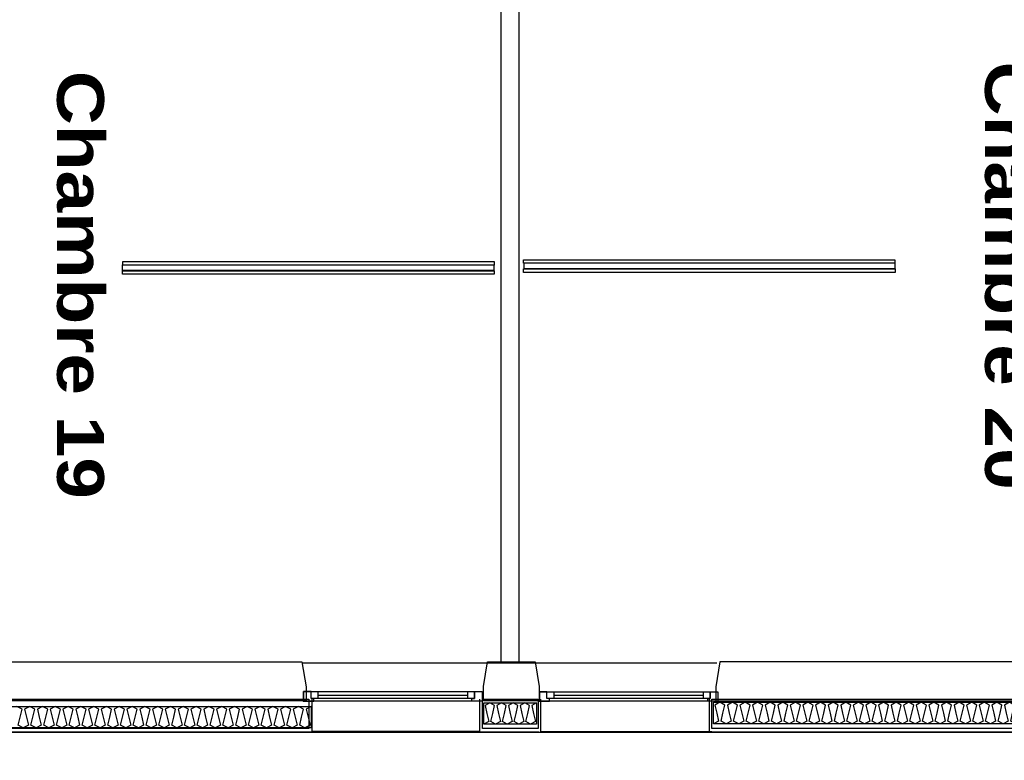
# Model space of a CAD drawing. Header units: millimetres. Extents: x -15 to 127, y -65 to 67.
# Tile 413 of 476: x 113.271 to 113.801, y 29.177 to 29.576. Entities that reach past the tile are written whole.
import ezdxf

# ---------------------------------------------------------------- set-up
doc = ezdxf.new("R2010")
doc.units = ezdxf.units.MM
doc.header["$MEASUREMENT"] = 0
doc.layers.add('Calque 5', color=7, linetype='Continuous')
doc.styles.get("Standard").update_dxf_attribs({"font": 'BKANT.TTF'})

# ---------------------------------------------------------------- blocks, each defined once
blk = doc.blocks.new('PD_30679')
at = {"layer": 'Calque 5', "color": 0}
for p, q in [((45.97995, -37.71683), (45.97995, -37.73433)), ((46.01295, -37.73433), (46.01295, -37.71683)), ((45.97995, -37.73433), (46.01192, -37.73433))]:
    blk.add_line(p, q, dxfattribs=at)
blk = doc.blocks.new('PD_30680')
at = {"layer": 'Calque 5', "color": 0}
for points in [[(46.01057, -37.73019), (45.98233, -37.73019), (45.98233, -37.71868), (46.01057, -37.71868), (46.01057, -37.73019)], [(46.01057, -37.71868), (46.00804, -37.72012), (46.009, -37.72444), (46.00997, -37.72875), (46.00743, -37.73019), (46.0049, -37.72875), (46.00586, -37.72444), (46.00683, -37.72012), (46.00429, -37.71868), (46.00176, -37.72012), (46.00272, -37.72444), (46.00369, -37.72875), (46.00116, -37.73019), (45.99862, -37.72875), (45.99959, -37.72444), (46.00055, -37.72012), (45.99802, -37.71868), (45.99548, -37.72012), (45.99645, -37.72444), (45.99741, -37.72875), (45.99488, -37.73019), (45.99235, -37.72875), (45.99331, -37.72444), (45.99428, -37.72012), (45.99174, -37.71868), (45.98921, -37.72012), (45.99017, -37.72444), (45.99114, -37.72875), (45.9886, -37.73019), (45.98607, -37.72875), (45.98704, -37.72444), (45.988, -37.72012), (45.98547, -37.71868), (45.98293, -37.72012), (45.9839, -37.72444), (45.98486, -37.72875), (45.98233, -37.73019)]]:
    blk.add_lwpolyline(points, dxfattribs=at)
blk = doc.blocks.new('PD_30754')
at = {"layer": 'Calque 5', "color": 0}
for p, q in [((45.60491, -37.71676), (45.60491, -37.73426)), ((45.88991, -37.73426), (45.88991, -37.71676)), ((45.60491, -37.73426), (45.88991, -37.73426))]:
    blk.add_line(p, q, dxfattribs=at)
blk = doc.blocks.new('PD_30765')
at = {"layer": 'Calque 5', "color": 0}
for points in [[(46.387, -37.73001), (46.10583, -37.73001), (46.10583, -37.71846), (46.387, -37.71846), (46.387, -37.73001)], [(46.387, -37.71846), (46.38427, -37.71991), (46.38531, -37.72424), (46.38635, -37.72856), (46.38362, -37.73001), (46.38088, -37.72856), (46.38192, -37.72424), (46.38296, -37.71991), (46.38023, -37.71846), (46.3775, -37.71991), (46.37854, -37.72424), (46.37958, -37.72856), (46.37684, -37.73001), (46.37411, -37.72856), (46.37515, -37.72424), (46.37619, -37.71991), (46.37345, -37.71846), (46.37072, -37.71991), (46.37176, -37.72424), (46.3728, -37.72856), (46.37007, -37.73001), (46.36733, -37.72856), (46.36837, -37.72424), (46.36941, -37.71991), (46.36668, -37.71846), (46.36395, -37.71991), (46.36499, -37.72424), (46.36603, -37.72856), (46.36329, -37.73001), (46.36056, -37.72856), (46.3616, -37.72424), (46.36264, -37.71991), (46.3599, -37.71846), (46.35717, -37.71991), (46.35821, -37.72424), (46.35925, -37.72856), (46.35652, -37.73001), (46.35378, -37.72856), (46.35482, -37.72424), (46.35586, -37.71991), (46.35313, -37.71846), (46.35039, -37.71991), (46.35143, -37.72424), (46.35247, -37.72856), (46.34974, -37.73001), (46.34701, -37.72856), (46.34805, -37.72424), (46.34909, -37.71991), (46.34635, -37.71846), (46.34362, -37.71991), (46.34466, -37.72424), (46.3457, -37.72856), (46.34297, -37.73001), (46.34023, -37.72856), (46.34127, -37.72424), (46.34231, -37.71991), (46.33958, -37.71846), (46.33684, -37.71991), (46.33788, -37.72424), (46.33892, -37.72856), (46.33619, -37.73001), (46.33346, -37.72856), (46.3345, -37.72424), (46.33554, -37.71991), (46.3328, -37.71846), (46.33007, -37.71991), (46.33111, -37.72424), (46.33215, -37.72856), (46.32941, -37.73001), (46.32668, -37.72856), (46.32772, -37.72424), (46.32876, -37.71991), (46.32603, -37.71846), (46.32329, -37.71991), (46.32433, -37.72424), (46.32537, -37.72856), (46.32264, -37.73001), (46.31991, -37.72856), (46.32095, -37.72424), (46.32199, -37.71991), (46.31925, -37.71846), (46.31652, -37.71991), (46.31756, -37.72424), (46.3186, -37.72856), (46.31586, -37.73001), (46.31313, -37.72856), (46.31417, -37.72424), (46.31521, -37.71991), (46.31248, -37.71846), (46.30974, -37.71991), (46.31078, -37.72424), (46.31182, -37.72856), (46.30909, -37.73001), (46.30636, -37.72856), (46.3074, -37.72424), (46.30844, -37.71991), (46.3057, -37.71846), (46.30297, -37.71991), (46.30401, -37.72424), (46.30505, -37.72856), (46.30231, -37.73001), (46.29958, -37.72856), (46.30062, -37.72424), (46.30166, -37.71991), (46.29893, -37.71846), (46.29619, -37.71991), (46.29723, -37.72424), (46.29827, -37.72856), (46.29554, -37.73001), (46.2928, -37.72856), (46.29384, -37.72424), (46.29488, -37.71991), (46.29215, -37.71846), (46.28942, -37.71991), (46.29046, -37.72424), (46.2915, -37.72856), (46.28876, -37.73001), (46.28603, -37.72856), (46.28707, -37.72424), (46.28811, -37.71991), (46.28538, -37.71846), (46.28264, -37.71991), (46.28368, -37.72424), (46.28472, -37.72856), (46.28199, -37.73001), (46.27925, -37.72856), (46.28029, -37.72424), (46.28133, -37.71991), (46.2786, -37.71846), (46.27587, -37.71991), (46.27691, -37.72424), (46.27795, -37.72856), (46.27521, -37.73001), (46.27248, -37.72856), (46.27352, -37.72424), (46.27456, -37.71991), (46.27182, -37.71846), (46.26909, -37.71991), (46.27013, -37.72424), (46.27117, -37.72856), (46.26844, -37.73001), (46.2657, -37.72856), (46.26674, -37.72424), (46.26778, -37.71991), (46.26505, -37.71846), (46.26232, -37.71991), (46.26336, -37.72424), (46.2644, -37.72856), (46.26166, -37.73001), (46.25893, -37.72856), (46.25997, -37.72424), (46.26101, -37.71991), (46.25827, -37.71846), (46.25554, -37.71991), (46.25658, -37.72424), (46.25762, -37.72856), (46.25489, -37.73001), (46.25215, -37.72856), (46.25319, -37.72424), (46.25423, -37.71991), (46.2515, -37.71846), (46.24877, -37.71991), (46.24981, -37.72424), (46.25085, -37.72856), (46.24811, -37.73001), (46.24538, -37.72856), (46.24642, -37.72424), (46.24746, -37.71991), (46.24472, -37.71846), (46.24199, -37.71991), (46.24303, -37.72424), (46.24407, -37.72856), (46.24134, -37.73001), (46.2386, -37.72856), (46.23964, -37.72424), (46.24068, -37.71991), (46.23795, -37.71846), (46.23521, -37.71991), (46.23625, -37.72424), (46.23729, -37.72856), (46.23456, -37.73001), (46.23183, -37.72856), (46.23287, -37.72424), (46.23391, -37.71991), (46.23117, -37.71846), (46.22844, -37.71991), (46.22948, -37.72424), (46.23052, -37.72856), (46.22779, -37.73001), (46.22505, -37.72856), (46.22609, -37.72424), (46.22713, -37.71991), (46.2244, -37.71846), (46.22166, -37.71991), (46.2227, -37.72424), (46.22374, -37.72856), (46.22101, -37.73001), (46.21828, -37.72856), (46.21932, -37.72424), (46.22036, -37.71991), (46.21762, -37.71846), (46.21489, -37.71991), (46.21593, -37.72424), (46.21697, -37.72856), (46.21423, -37.73001), (46.2115, -37.72856), (46.21254, -37.72424), (46.21358, -37.71991), (46.21085, -37.71846), (46.20811, -37.71991), (46.20915, -37.72424), (46.21019, -37.72856), (46.20746, -37.73001), (46.20473, -37.72856), (46.20577, -37.72424), (46.20681, -37.71991), (46.20407, -37.71846), (46.20134, -37.71991), (46.20238, -37.72424), (46.20342, -37.72856), (46.20068, -37.73001), (46.19795, -37.72856), (46.19899, -37.72424), (46.20003, -37.71991), (46.1973, -37.71846), (46.19456, -37.71991), (46.1956, -37.72424), (46.19664, -37.72856), (46.19391, -37.73001), (46.19118, -37.72856), (46.19222, -37.72424), (46.19326, -37.71991), (46.19052, -37.71846), (46.18779, -37.71991), (46.18883, -37.72424), (46.18987, -37.72856), (46.18713, -37.73001), (46.1844, -37.72856), (46.18544, -37.72424), (46.18648, -37.71991), (46.18375, -37.71846), (46.18101, -37.71991), (46.18205, -37.72424), (46.18309, -37.72856), (46.18036, -37.73001), (46.17762, -37.72856), (46.17866, -37.72424), (46.1797, -37.71991), (46.17697, -37.71846), (46.17424, -37.71991), (46.17528, -37.72424), (46.17632, -37.72856), (46.17358, -37.73001), (46.17085, -37.72856), (46.17189, -37.72424), (46.17293, -37.71991), (46.1702, -37.71846), (46.16746, -37.71991), (46.1685, -37.72424), (46.16954, -37.72856), (46.16681, -37.73001), (46.16407, -37.72856), (46.16511, -37.72424), (46.16615, -37.71991), (46.16342, -37.71846), (46.16069, -37.71991), (46.16173, -37.72424), (46.16277, -37.72856), (46.16003, -37.73001), (46.1573, -37.72856), (46.15834, -37.72424), (46.15938, -37.71991), (46.15664, -37.71846), (46.15391, -37.71991), (46.15495, -37.72424), (46.15599, -37.72856), (46.15326, -37.73001), (46.15052, -37.72856), (46.15156, -37.72424), (46.1526, -37.71991), (46.14987, -37.71846), (46.14714, -37.71991), (46.14818, -37.72424), (46.14922, -37.72856), (46.14648, -37.73001), (46.14375, -37.72856), (46.14479, -37.72424), (46.14583, -37.71991), (46.14309, -37.71846), (46.14036, -37.71991), (46.1414, -37.72424), (46.14244, -37.72856), (46.13971, -37.73001), (46.13697, -37.72856), (46.13801, -37.72424), (46.13905, -37.71991), (46.13632, -37.71846), (46.13359, -37.71991), (46.13463, -37.72424), (46.13567, -37.72856), (46.13293, -37.73001), (46.1302, -37.72856), (46.13124, -37.72424), (46.13228, -37.71991), (46.12954, -37.71846), (46.12681, -37.71991), (46.12785, -37.72424), (46.12889, -37.72856), (46.12616, -37.73001), (46.12342, -37.72856), (46.12446, -37.72424), (46.1255, -37.71991), (46.12277, -37.71846), (46.12003, -37.71991), (46.12107, -37.72424), (46.12211, -37.72856), (46.11938, -37.73001), (46.11665, -37.72856), (46.11769, -37.72424), (46.11873, -37.71991), (46.11599, -37.71846), (46.11326, -37.71991), (46.1143, -37.72424), (46.11534, -37.72856), (46.11261, -37.73001), (46.10987, -37.72856), (46.11091, -37.72424), (46.11195, -37.71991), (46.10922, -37.71846), (46.10648, -37.71991), (46.10752, -37.72424), (46.10856, -37.72856), (46.10583, -37.73001)]]:
    blk.add_lwpolyline(points, dxfattribs=at)
blk = doc.blocks.new('PD_30766')
at = {"layer": 'Calque 5', "color": 0}
for p, q in [((46.10342, -37.71676), (46.10342, -37.73426)), ((46.38942, -37.73426), (46.38942, -37.71676)), ((46.10342, -37.73426), (46.38942, -37.73426))]:
    blk.add_line(p, q, dxfattribs=at)
blk = doc.blocks.new('PD_32025')
at = {"layer": 'Calque 5', "color": 0}
for p, q in [((45.97995, -37.71683), (45.97995, -37.73433)), ((46.01295, -37.73433), (46.01295, -37.71683)), ((45.97995, -37.73433), (46.01192, -37.73433))]:
    blk.add_line(p, q, dxfattribs=at)
blk = doc.blocks.new('PD_32026')
at = {"layer": 'Calque 5', "color": 0}
for points in [[(46.01057, -37.73019), (45.98233, -37.73019), (45.98233, -37.71868), (46.01057, -37.71868), (46.01057, -37.73019)], [(46.01057, -37.71868), (46.00804, -37.72012), (46.009, -37.72444), (46.00997, -37.72875), (46.00743, -37.73019), (46.0049, -37.72875), (46.00586, -37.72444), (46.00683, -37.72012), (46.00429, -37.71868), (46.00176, -37.72012), (46.00272, -37.72444), (46.00369, -37.72875), (46.00116, -37.73019), (45.99862, -37.72875), (45.99959, -37.72444), (46.00055, -37.72012), (45.99802, -37.71868), (45.99548, -37.72012), (45.99645, -37.72444), (45.99741, -37.72875), (45.99488, -37.73019), (45.99235, -37.72875), (45.99331, -37.72444), (45.99428, -37.72012), (45.99174, -37.71868), (45.98921, -37.72012), (45.99017, -37.72444), (45.99114, -37.72875), (45.9886, -37.73019), (45.98607, -37.72875), (45.98704, -37.72444), (45.988, -37.72012), (45.98547, -37.71868), (45.98293, -37.72012), (45.9839, -37.72444), (45.98486, -37.72875), (45.98233, -37.73019)]]:
    blk.add_lwpolyline(points, dxfattribs=at)
blk = doc.blocks.new('PD_32100')
at = {"layer": 'Calque 5', "color": 0}
for p, q in [((45.60491, -37.71676), (45.60491, -37.73426)), ((45.88991, -37.73426), (45.88991, -37.71676)), ((45.60491, -37.73426), (45.88991, -37.73426))]:
    blk.add_line(p, q, dxfattribs=at)
blk = doc.blocks.new('PD_32111')
at = {"layer": 'Calque 5', "color": 0}
for points in [[(46.387, -37.73001), (46.10583, -37.73001), (46.10583, -37.71846), (46.387, -37.71846), (46.387, -37.73001)], [(46.387, -37.71846), (46.38427, -37.71991), (46.38531, -37.72424), (46.38635, -37.72856), (46.38362, -37.73001), (46.38088, -37.72856), (46.38192, -37.72424), (46.38296, -37.71991), (46.38023, -37.71846), (46.3775, -37.71991), (46.37854, -37.72424), (46.37958, -37.72856), (46.37684, -37.73001), (46.37411, -37.72856), (46.37515, -37.72424), (46.37619, -37.71991), (46.37345, -37.71846), (46.37072, -37.71991), (46.37176, -37.72424), (46.3728, -37.72856), (46.37007, -37.73001), (46.36733, -37.72856), (46.36837, -37.72424), (46.36941, -37.71991), (46.36668, -37.71846), (46.36395, -37.71991), (46.36499, -37.72424), (46.36603, -37.72856), (46.36329, -37.73001), (46.36056, -37.72856), (46.3616, -37.72424), (46.36264, -37.71991), (46.3599, -37.71846), (46.35717, -37.71991), (46.35821, -37.72424), (46.35925, -37.72856), (46.35652, -37.73001), (46.35378, -37.72856), (46.35482, -37.72424), (46.35586, -37.71991), (46.35313, -37.71846), (46.35039, -37.71991), (46.35143, -37.72424), (46.35247, -37.72856), (46.34974, -37.73001), (46.34701, -37.72856), (46.34805, -37.72424), (46.34909, -37.71991), (46.34635, -37.71846), (46.34362, -37.71991), (46.34466, -37.72424), (46.3457, -37.72856), (46.34297, -37.73001), (46.34023, -37.72856), (46.34127, -37.72424), (46.34231, -37.71991), (46.33958, -37.71846), (46.33684, -37.71991), (46.33788, -37.72424), (46.33892, -37.72856), (46.33619, -37.73001), (46.33346, -37.72856), (46.3345, -37.72424), (46.33554, -37.71991), (46.3328, -37.71846), (46.33007, -37.71991), (46.33111, -37.72424), (46.33215, -37.72856), (46.32941, -37.73001), (46.32668, -37.72856), (46.32772, -37.72424), (46.32876, -37.71991), (46.32603, -37.71846), (46.32329, -37.71991), (46.32433, -37.72424), (46.32537, -37.72856), (46.32264, -37.73001), (46.31991, -37.72856), (46.32095, -37.72424), (46.32199, -37.71991), (46.31925, -37.71846), (46.31652, -37.71991), (46.31756, -37.72424), (46.3186, -37.72856), (46.31586, -37.73001), (46.31313, -37.72856), (46.31417, -37.72424), (46.31521, -37.71991), (46.31248, -37.71846), (46.30974, -37.71991), (46.31078, -37.72424), (46.31182, -37.72856), (46.30909, -37.73001), (46.30636, -37.72856), (46.3074, -37.72424), (46.30844, -37.71991), (46.3057, -37.71846), (46.30297, -37.71991), (46.30401, -37.72424), (46.30505, -37.72856), (46.30231, -37.73001), (46.29958, -37.72856), (46.30062, -37.72424), (46.30166, -37.71991), (46.29893, -37.71846), (46.29619, -37.71991), (46.29723, -37.72424), (46.29827, -37.72856), (46.29554, -37.73001), (46.2928, -37.72856), (46.29384, -37.72424), (46.29488, -37.71991), (46.29215, -37.71846), (46.28942, -37.71991), (46.29046, -37.72424), (46.2915, -37.72856), (46.28876, -37.73001), (46.28603, -37.72856), (46.28707, -37.72424), (46.28811, -37.71991), (46.28538, -37.71846), (46.28264, -37.71991), (46.28368, -37.72424), (46.28472, -37.72856), (46.28199, -37.73001), (46.27925, -37.72856), (46.28029, -37.72424), (46.28133, -37.71991), (46.2786, -37.71846), (46.27587, -37.71991), (46.27691, -37.72424), (46.27795, -37.72856), (46.27521, -37.73001), (46.27248, -37.72856), (46.27352, -37.72424), (46.27456, -37.71991), (46.27182, -37.71846), (46.26909, -37.71991), (46.27013, -37.72424), (46.27117, -37.72856), (46.26844, -37.73001), (46.2657, -37.72856), (46.26674, -37.72424), (46.26778, -37.71991), (46.26505, -37.71846), (46.26232, -37.71991), (46.26336, -37.72424), (46.2644, -37.72856), (46.26166, -37.73001), (46.25893, -37.72856), (46.25997, -37.72424), (46.26101, -37.71991), (46.25827, -37.71846), (46.25554, -37.71991), (46.25658, -37.72424), (46.25762, -37.72856), (46.25489, -37.73001), (46.25215, -37.72856), (46.25319, -37.72424), (46.25423, -37.71991), (46.2515, -37.71846), (46.24877, -37.71991), (46.24981, -37.72424), (46.25085, -37.72856), (46.24811, -37.73001), (46.24538, -37.72856), (46.24642, -37.72424), (46.24746, -37.71991), (46.24472, -37.71846), (46.24199, -37.71991), (46.24303, -37.72424), (46.24407, -37.72856), (46.24134, -37.73001), (46.2386, -37.72856), (46.23964, -37.72424), (46.24068, -37.71991), (46.23795, -37.71846), (46.23521, -37.71991), (46.23625, -37.72424), (46.23729, -37.72856), (46.23456, -37.73001), (46.23183, -37.72856), (46.23287, -37.72424), (46.23391, -37.71991), (46.23117, -37.71846), (46.22844, -37.71991), (46.22948, -37.72424), (46.23052, -37.72856), (46.22779, -37.73001), (46.22505, -37.72856), (46.22609, -37.72424), (46.22713, -37.71991), (46.2244, -37.71846), (46.22166, -37.71991), (46.2227, -37.72424), (46.22374, -37.72856), (46.22101, -37.73001), (46.21828, -37.72856), (46.21932, -37.72424), (46.22036, -37.71991), (46.21762, -37.71846), (46.21489, -37.71991), (46.21593, -37.72424), (46.21697, -37.72856), (46.21423, -37.73001), (46.2115, -37.72856), (46.21254, -37.72424), (46.21358, -37.71991), (46.21085, -37.71846), (46.20811, -37.71991), (46.20915, -37.72424), (46.21019, -37.72856), (46.20746, -37.73001), (46.20473, -37.72856), (46.20577, -37.72424), (46.20681, -37.71991), (46.20407, -37.71846), (46.20134, -37.71991), (46.20238, -37.72424), (46.20342, -37.72856), (46.20068, -37.73001), (46.19795, -37.72856), (46.19899, -37.72424), (46.20003, -37.71991), (46.1973, -37.71846), (46.19456, -37.71991), (46.1956, -37.72424), (46.19664, -37.72856), (46.19391, -37.73001), (46.19118, -37.72856), (46.19222, -37.72424), (46.19326, -37.71991), (46.19052, -37.71846), (46.18779, -37.71991), (46.18883, -37.72424), (46.18987, -37.72856), (46.18713, -37.73001), (46.1844, -37.72856), (46.18544, -37.72424), (46.18648, -37.71991), (46.18375, -37.71846), (46.18101, -37.71991), (46.18205, -37.72424), (46.18309, -37.72856), (46.18036, -37.73001), (46.17762, -37.72856), (46.17866, -37.72424), (46.1797, -37.71991), (46.17697, -37.71846), (46.17424, -37.71991), (46.17528, -37.72424), (46.17632, -37.72856), (46.17358, -37.73001), (46.17085, -37.72856), (46.17189, -37.72424), (46.17293, -37.71991), (46.1702, -37.71846), (46.16746, -37.71991), (46.1685, -37.72424), (46.16954, -37.72856), (46.16681, -37.73001), (46.16407, -37.72856), (46.16511, -37.72424), (46.16615, -37.71991), (46.16342, -37.71846), (46.16069, -37.71991), (46.16173, -37.72424), (46.16277, -37.72856), (46.16003, -37.73001), (46.1573, -37.72856), (46.15834, -37.72424), (46.15938, -37.71991), (46.15664, -37.71846), (46.15391, -37.71991), (46.15495, -37.72424), (46.15599, -37.72856), (46.15326, -37.73001), (46.15052, -37.72856), (46.15156, -37.72424), (46.1526, -37.71991), (46.14987, -37.71846), (46.14714, -37.71991), (46.14818, -37.72424), (46.14922, -37.72856), (46.14648, -37.73001), (46.14375, -37.72856), (46.14479, -37.72424), (46.14583, -37.71991), (46.14309, -37.71846), (46.14036, -37.71991), (46.1414, -37.72424), (46.14244, -37.72856), (46.13971, -37.73001), (46.13697, -37.72856), (46.13801, -37.72424), (46.13905, -37.71991), (46.13632, -37.71846), (46.13359, -37.71991), (46.13463, -37.72424), (46.13567, -37.72856), (46.13293, -37.73001), (46.1302, -37.72856), (46.13124, -37.72424), (46.13228, -37.71991), (46.12954, -37.71846), (46.12681, -37.71991), (46.12785, -37.72424), (46.12889, -37.72856), (46.12616, -37.73001), (46.12342, -37.72856), (46.12446, -37.72424), (46.1255, -37.71991), (46.12277, -37.71846), (46.12003, -37.71991), (46.12107, -37.72424), (46.12211, -37.72856), (46.11938, -37.73001), (46.11665, -37.72856), (46.11769, -37.72424), (46.11873, -37.71991), (46.11599, -37.71846), (46.11326, -37.71991), (46.1143, -37.72424), (46.11534, -37.72856), (46.11261, -37.73001), (46.10987, -37.72856), (46.11091, -37.72424), (46.11195, -37.71991), (46.10922, -37.71846), (46.10648, -37.71991), (46.10752, -37.72424), (46.10856, -37.72856), (46.10583, -37.73001)]]:
    blk.add_lwpolyline(points, dxfattribs=at)
blk = doc.blocks.new('PD_32112')
at = {"layer": 'Calque 5', "color": 0}
for p, q in [((46.10342, -37.71676), (46.10342, -37.73426)), ((46.38942, -37.73426), (46.38942, -37.71676)), ((46.10342, -37.73426), (46.38942, -37.73426))]:
    blk.add_line(p, q, dxfattribs=at)

msp = doc.modelspace()

# ---------------------------------------------------------------- linework, layer by layer
at = {"layer": 'Calque 5', "color": 0}
for p, q in [((113.42283, 29.22964), (113.64591, 29.22964)), ((113.42283, 29.22964), (113.64591, 29.22964)), ((113.43133, 29.21224), (113.51193, 29.21224)), ((113.43133, 29.21224), (113.51193, 29.21224)), ((113.51193, 29.21041), (113.43133, 29.21041)), ((113.51193, 29.21041), (113.43133, 29.21041)), ((113.5582, 29.21217), (113.6388, 29.21217)), ((113.5582, 29.21217), (113.6388, 29.21217)), ((113.6388, 29.21034), (113.5582, 29.21034)), ((113.6388, 29.21034), (113.5582, 29.21034)), ((113.51852, 29.19256), (113.42804, 29.19256)), ((113.51852, 29.19256), (113.42804, 29.19256)), ((113.64326, 29.19252), (113.55152, 29.19252)), ((113.64326, 29.19252), (113.55152, 29.19252))]:
    msp.add_line(p, q, dxfattribs=at)
for points in [[(115.44151, 29.1921), (111.05061, 29.1921), (111.05061, 29.19079), (111.05061, 29.70111), (111.20672, 29.70111), (111.20672, 30.07369), (111.30118, 30.07369), (111.29987, 31.01694), (111.83119, 31.01038), (111.86005, 31.01825)], [(115.44151, 29.1921), (111.05061, 29.1921), (111.05061, 29.70111), (111.20672, 29.70111), (111.20672, 30.07369), (111.30118, 30.07369), (111.29987, 31.01694), (112.05683, 31.01825), (112.05683, 30.71389), (114.51269, 30.71389), (114.51269, 30.77686), (114.89052, 30.77686), (114.88527, 30.29934), (115.08468, 30.29934), (115.08468, 29.89002), (115.33131, 29.89527), (115.44151, 29.1921)], [(115.44151, 29.1921), (111.05061, 29.1921), (111.05061, 29.19079), (111.05061, 29.70111), (111.20672, 29.70111), (111.20672, 30.07369), (111.30118, 30.07369), (111.29987, 31.01694), (111.83119, 31.01038), (111.86005, 31.01825)], [(115.44151, 29.1921), (111.05061, 29.1921), (111.05061, 29.70111), (111.20672, 29.70111), (111.20672, 30.07369), (111.30118, 30.07369), (111.29987, 31.01694), (112.05683, 31.01825), (112.05683, 30.71389), (114.51269, 30.71389), (114.51269, 30.77686), (114.89052, 30.77686), (114.88527, 30.29934), (115.08468, 30.29934), (115.08468, 29.89002), (115.33131, 29.89527), (115.44151, 29.1921)], [(113.5297, 29.22984), (113.5397, 29.22984), (113.5397, 29.83366), (113.5297, 29.83366), (113.5297, 29.22984)], [(113.5297, 29.22984), (113.5397, 29.22984), (113.5397, 29.83366), (113.5297, 29.83366), (113.5297, 29.22984)], [(113.52606, 29.44377), (113.52606, 29.44077), (113.32617, 29.44077), (113.32617, 29.44377), (113.52606, 29.44377)], [(113.52606, 29.44377), (113.52606, 29.44077), (113.32617, 29.44077), (113.32617, 29.44377), (113.52606, 29.44377)], [(113.52617, 29.44552), (113.52617, 29.44362), (113.32637, 29.44362), (113.32637, 29.44552), (113.52617, 29.44552)], [(113.52617, 29.44552), (113.52617, 29.44362), (113.32637, 29.44362), (113.32637, 29.44552), (113.52617, 29.44552)], [(113.74177, 29.44652), (113.74177, 29.44462), (113.54197, 29.44462), (113.54197, 29.44652), (113.74177, 29.44652)], [(113.74177, 29.44652), (113.74177, 29.44462), (113.54197, 29.44462), (113.54197, 29.44652), (113.74177, 29.44652)], [(113.54208, 29.44477), (113.54208, 29.44177), (113.74197, 29.44177), (113.74197, 29.44477), (113.54208, 29.44477)], [(113.54208, 29.44477), (113.54208, 29.44177), (113.74197, 29.44177), (113.74197, 29.44477), (113.54208, 29.44477)], [(113.52617, 29.44063), (113.52617, 29.43873), (113.32617, 29.43873), (113.32617, 29.44063), (113.52617, 29.44063)], [(113.52617, 29.44063), (113.52617, 29.43873), (113.32617, 29.43873), (113.32617, 29.44063), (113.52617, 29.44063)], [(113.74197, 29.44163), (113.74197, 29.43973), (113.54197, 29.43973), (113.54197, 29.44163), (113.74197, 29.44163)], [(113.74197, 29.44163), (113.74197, 29.43973), (113.54197, 29.43973), (113.54197, 29.44163), (113.74197, 29.44163)], [(113.14784, 29.20917), (113.14784, 29.21675), (113.15013, 29.23017), (113.42274, 29.23017), (113.42503, 29.21675), (113.42503, 29.20917), (113.14784, 29.20917)], [(113.14784, 29.20917), (113.14784, 29.21675), (113.15013, 29.23017), (113.42274, 29.23017), (113.42503, 29.21675), (113.42503, 29.20917), (113.14784, 29.20917)], [(113.5204, 29.2091), (113.5204, 29.21689), (113.52262, 29.2301), (113.54818, 29.2301), (113.5504, 29.21689), (113.5504, 29.2091), (113.5204, 29.2091)], [(113.5204, 29.2091), (113.5204, 29.21689), (113.52262, 29.2301), (113.54818, 29.2301), (113.5504, 29.21689), (113.5504, 29.2091), (113.5204, 29.2091)], [(113.92443, 29.20917), (113.92443, 29.21675), (113.92225, 29.23017), (113.64765, 29.23017), (113.64547, 29.21675), (113.64547, 29.20917), (113.92443, 29.20917)], [(113.92443, 29.20917), (113.92443, 29.21675), (113.92225, 29.23017), (113.64765, 29.23017), (113.64547, 29.21675), (113.64547, 29.20917), (113.92443, 29.20917)], [(113.14482, 29.19422), (113.14482, 29.21002), (113.42651, 29.21002), (113.42651, 29.19422), (113.14482, 29.19422)], [(113.14482, 29.19422), (113.14482, 29.21002), (113.42651, 29.21002), (113.42651, 29.19422), (113.14482, 29.19422)], [(113.51963, 29.20903), (113.42363, 29.20903), (113.42363, 29.21407), (113.51963, 29.21407), (113.51963, 29.20903)], [(113.42363, 29.21407), (113.42363, 29.20903), (113.42906, 29.20903), (113.42906, 29.21041), (113.42771, 29.21041), (113.42771, 29.21407), (113.42363, 29.21407)], [(113.51963, 29.20903), (113.42363, 29.20903), (113.42363, 29.21407), (113.51963, 29.21407), (113.51963, 29.20903)], [(113.42363, 29.21407), (113.42363, 29.20903), (113.42906, 29.20903), (113.42906, 29.21041), (113.42771, 29.21041), (113.42771, 29.21407), (113.42363, 29.21407)], [(113.43133, 29.21041), (113.42771, 29.21041), (113.42771, 29.21407), (113.43133, 29.21407), (113.43133, 29.21041)], [(113.43133, 29.21041), (113.42771, 29.21041), (113.42771, 29.21407), (113.43133, 29.21407), (113.43133, 29.21041)], [(113.51555, 29.21041), (113.51193, 29.21041), (113.51193, 29.21407), (113.51555, 29.21407), (113.51555, 29.21041)], [(113.51555, 29.21041), (113.51193, 29.21041), (113.51193, 29.21407), (113.51555, 29.21407), (113.51555, 29.21041)], [(113.51963, 29.21407), (113.51963, 29.20903), (113.5142, 29.20903), (113.5142, 29.21041), (113.51555, 29.21041), (113.51555, 29.21407), (113.51963, 29.21407)], [(113.51963, 29.21407), (113.51963, 29.20903), (113.5142, 29.20903), (113.5142, 29.21041), (113.51555, 29.21041), (113.51555, 29.21407), (113.51963, 29.21407)], [(113.51982, 29.19415), (113.51982, 29.20996), (113.54982, 29.20996), (113.54982, 29.19415), (113.51982, 29.19415)], [(113.51982, 29.19415), (113.51982, 29.20996), (113.54982, 29.20996), (113.54982, 29.19415), (113.51982, 29.19415)], [(113.6465, 29.20896), (113.5505, 29.20896), (113.5505, 29.214), (113.6465, 29.214), (113.6465, 29.20896)], [(113.5505, 29.214), (113.5505, 29.20896), (113.55593, 29.20896), (113.55593, 29.21034), (113.55458, 29.21034), (113.55458, 29.214), (113.5505, 29.214)], [(113.6465, 29.20896), (113.5505, 29.20896), (113.5505, 29.214), (113.6465, 29.214), (113.6465, 29.20896)], [(113.5505, 29.214), (113.5505, 29.20896), (113.55593, 29.20896), (113.55593, 29.21034), (113.55458, 29.21034), (113.55458, 29.214), (113.5505, 29.214)], [(113.5582, 29.21034), (113.55458, 29.21034), (113.55458, 29.214), (113.5582, 29.214), (113.5582, 29.21034)], [(113.5582, 29.21034), (113.55458, 29.21034), (113.55458, 29.214), (113.5582, 29.214), (113.5582, 29.21034)], [(113.64242, 29.21034), (113.6388, 29.21034), (113.6388, 29.214), (113.64242, 29.214), (113.64242, 29.21034)], [(113.64242, 29.21034), (113.6388, 29.21034), (113.6388, 29.214), (113.64242, 29.214), (113.64242, 29.21034)], [(113.6465, 29.214), (113.6465, 29.20896), (113.64107, 29.20896), (113.64107, 29.21034), (113.64242, 29.21034), (113.64242, 29.214), (113.6465, 29.214)], [(113.6465, 29.214), (113.6465, 29.20896), (113.64107, 29.20896), (113.64107, 29.21034), (113.64242, 29.21034), (113.64242, 29.214), (113.6465, 29.214)], [(113.64326, 29.19422), (113.64326, 29.21002), (113.9261, 29.21002), (113.9261, 29.19422), (113.64326, 29.19422)], [(113.64326, 29.19422), (113.64326, 29.21002), (113.9261, 29.21002), (113.9261, 29.19422), (113.64326, 29.19422)], [(113.42776, 29.19462), (113.15661, 29.19462), (113.15661, 29.20616), (113.42776, 29.20616), (113.42776, 29.19462)], [(113.42776, 29.19462), (113.15661, 29.19462), (113.15661, 29.20616), (113.42776, 29.20616), (113.42776, 29.19462)], [(113.42776, 29.20616), (113.42498, 29.20472), (113.42603, 29.20039), (113.42709, 29.19606), (113.42431, 29.19462), (113.42153, 29.19606), (113.42259, 29.20039), (113.42365, 29.20472), (113.42087, 29.20616), (113.41809, 29.20472), (113.41915, 29.20039), (113.42021, 29.19606), (113.41743, 29.19462), (113.41465, 29.19606), (113.41571, 29.20039), (113.41676, 29.20472), (113.41398, 29.20616), (113.41121, 29.20472), (113.41226, 29.20039), (113.41332, 29.19606), (113.41054, 29.19462), (113.40776, 29.19606), (113.40882, 29.20039), (113.40988, 29.20472), (113.4071, 29.20616), (113.40432, 29.20472), (113.40538, 29.20039), (113.40644, 29.19606), (113.40366, 29.19462), (113.40088, 29.19606), (113.40194, 29.20039), (113.40299, 29.20472), (113.40021, 29.20616), (113.39744, 29.20472), (113.39849, 29.20039), (113.39955, 29.19606), (113.39677, 29.19462), (113.39399, 29.19606), (113.39505, 29.20039), (113.39611, 29.20472), (113.39333, 29.20616), (113.39055, 29.20472), (113.39161, 29.20039), (113.39267, 29.19606), (113.38989, 29.19462), (113.38711, 29.19606), (113.38817, 29.20039), (113.38922, 29.20472), (113.38644, 29.20616), (113.38367, 29.20472), (113.38472, 29.20039), (113.38578, 29.19606), (113.383, 29.19462), (113.38022, 29.19606), (113.38128, 29.20039), (113.38234, 29.20472), (113.37956, 29.20616), (113.37678, 29.20472), (113.37784, 29.20039), (113.37889, 29.19606), (113.37612, 29.19462), (113.37334, 29.19606), (113.3744, 29.20039), (113.37545, 29.20472), (113.37267, 29.20616), (113.3699, 29.20472), (113.37095, 29.20039), (113.37201, 29.19606), (113.36923, 29.19462), (113.36645, 29.19606), (113.36751, 29.20039), (113.36857, 29.20472), (113.36579, 29.20616), (113.36301, 29.20472), (113.36407, 29.20039), (113.36512, 29.19606), (113.36235, 29.19462), (113.35957, 29.19606), (113.36062, 29.20039), (113.36168, 29.20472), (113.3589, 29.20616), (113.35613, 29.20472), (113.35718, 29.20039), (113.35824, 29.19606), (113.35546, 29.19462), (113.35268, 29.19606), (113.35374, 29.20039), (113.3548, 29.20472), (113.35202, 29.20616), (113.34924, 29.20472), (113.3503, 29.20039), (113.35135, 29.19606), (113.34858, 29.19462), (113.3458, 29.19606), (113.34685, 29.20039), (113.34791, 29.20472), (113.34513, 29.20616), (113.34235, 29.20472), (113.34341, 29.20039), (113.34447, 29.19606), (113.34169, 29.19462), (113.33891, 29.19606), (113.33997, 29.20039), (113.34103, 29.20472), (113.33825, 29.20616), (113.33547, 29.20472), (113.33653, 29.20039), (113.33758, 29.19606), (113.33481, 29.19462), (113.33203, 29.19606), (113.33308, 29.20039), (113.33414, 29.20472), (113.33136, 29.20616), (113.32858, 29.20472), (113.32964, 29.20039), (113.3307, 29.19606), (113.32792, 29.19462), (113.32514, 29.19606), (113.3262, 29.20039), (113.32726, 29.20472), (113.32448, 29.20616), (113.3217, 29.20472), (113.32276, 29.20039), (113.32381, 29.19606), (113.32104, 29.19462), (113.31826, 29.19606), (113.31931, 29.20039), (113.32037, 29.20472), (113.31759, 29.20616), (113.31481, 29.20472), (113.31587, 29.20039), (113.31693, 29.19606), (113.31415, 29.19462), (113.31137, 29.19606), (113.31243, 29.20039), (113.31349, 29.20472), (113.31071, 29.20616), (113.30793, 29.20472), (113.30899, 29.20039), (113.31004, 29.19606), (113.30726, 29.19462), (113.30449, 29.19606), (113.30554, 29.20039), (113.3066, 29.20472), (113.30382, 29.20616), (113.30104, 29.20472), (113.3021, 29.20039), (113.30316, 29.19606), (113.30038, 29.19462), (113.2976, 29.19606), (113.29866, 29.20039), (113.29972, 29.20472), (113.29694, 29.20616), (113.29416, 29.20472), (113.29522, 29.20039), (113.29627, 29.19606), (113.29349, 29.19462), (113.29072, 29.19606), (113.29177, 29.20039), (113.29283, 29.20472), (113.29005, 29.20616), (113.28727, 29.20472), (113.28833, 29.20039), (113.28939, 29.19606), (113.28661, 29.19462), (113.28383, 29.19606), (113.28489, 29.20039), (113.28595, 29.20472), (113.28317, 29.20616), (113.28039, 29.20472), (113.28145, 29.20039), (113.2825, 29.19606), (113.27972, 29.19462), (113.27695, 29.19606), (113.278, 29.20039), (113.27906, 29.20472), (113.27628, 29.20616), (113.2735, 29.20472), (113.27456, 29.20039), (113.27562, 29.19606), (113.27284, 29.19462), (113.27006, 29.19606), (113.27112, 29.20039), (113.27217, 29.20472), (113.2694, 29.20616)], [(113.42776, 29.20616), (113.42498, 29.20472), (113.42603, 29.20039), (113.42709, 29.19606), (113.42431, 29.19462), (113.42153, 29.19606), (113.42259, 29.20039), (113.42365, 29.20472), (113.42087, 29.20616), (113.41809, 29.20472), (113.41915, 29.20039), (113.42021, 29.19606), (113.41743, 29.19462), (113.41465, 29.19606), (113.41571, 29.20039), (113.41676, 29.20472), (113.41398, 29.20616), (113.41121, 29.20472), (113.41226, 29.20039), (113.41332, 29.19606), (113.41054, 29.19462), (113.40776, 29.19606), (113.40882, 29.20039), (113.40988, 29.20472), (113.4071, 29.20616), (113.40432, 29.20472), (113.40538, 29.20039), (113.40644, 29.19606), (113.40366, 29.19462), (113.40088, 29.19606), (113.40194, 29.20039), (113.40299, 29.20472), (113.40021, 29.20616), (113.39744, 29.20472), (113.39849, 29.20039), (113.39955, 29.19606), (113.39677, 29.19462), (113.39399, 29.19606), (113.39505, 29.20039), (113.39611, 29.20472), (113.39333, 29.20616), (113.39055, 29.20472), (113.39161, 29.20039), (113.39267, 29.19606), (113.38989, 29.19462), (113.38711, 29.19606), (113.38817, 29.20039), (113.38922, 29.20472), (113.38644, 29.20616), (113.38367, 29.20472), (113.38472, 29.20039), (113.38578, 29.19606), (113.383, 29.19462), (113.38022, 29.19606), (113.38128, 29.20039), (113.38234, 29.20472), (113.37956, 29.20616), (113.37678, 29.20472), (113.37784, 29.20039), (113.37889, 29.19606), (113.37612, 29.19462), (113.37334, 29.19606), (113.3744, 29.20039), (113.37545, 29.20472), (113.37267, 29.20616), (113.3699, 29.20472), (113.37095, 29.20039), (113.37201, 29.19606), (113.36923, 29.19462), (113.36645, 29.19606), (113.36751, 29.20039), (113.36857, 29.20472), (113.36579, 29.20616), (113.36301, 29.20472), (113.36407, 29.20039), (113.36512, 29.19606), (113.36235, 29.19462), (113.35957, 29.19606), (113.36062, 29.20039), (113.36168, 29.20472), (113.3589, 29.20616), (113.35613, 29.20472), (113.35718, 29.20039), (113.35824, 29.19606), (113.35546, 29.19462), (113.35268, 29.19606), (113.35374, 29.20039), (113.3548, 29.20472), (113.35202, 29.20616), (113.34924, 29.20472), (113.3503, 29.20039), (113.35135, 29.19606), (113.34858, 29.19462), (113.3458, 29.19606), (113.34685, 29.20039), (113.34791, 29.20472), (113.34513, 29.20616), (113.34235, 29.20472), (113.34341, 29.20039), (113.34447, 29.19606), (113.34169, 29.19462), (113.33891, 29.19606), (113.33997, 29.20039), (113.34103, 29.20472), (113.33825, 29.20616), (113.33547, 29.20472), (113.33653, 29.20039), (113.33758, 29.19606), (113.33481, 29.19462), (113.33203, 29.19606), (113.33308, 29.20039), (113.33414, 29.20472), (113.33136, 29.20616), (113.32858, 29.20472), (113.32964, 29.20039), (113.3307, 29.19606), (113.32792, 29.19462), (113.32514, 29.19606), (113.3262, 29.20039), (113.32726, 29.20472), (113.32448, 29.20616), (113.3217, 29.20472), (113.32276, 29.20039), (113.32381, 29.19606), (113.32104, 29.19462), (113.31826, 29.19606), (113.31931, 29.20039), (113.32037, 29.20472), (113.31759, 29.20616), (113.31481, 29.20472), (113.31587, 29.20039), (113.31693, 29.19606), (113.31415, 29.19462), (113.31137, 29.19606), (113.31243, 29.20039), (113.31349, 29.20472), (113.31071, 29.20616), (113.30793, 29.20472), (113.30899, 29.20039), (113.31004, 29.19606), (113.30726, 29.19462), (113.30449, 29.19606), (113.30554, 29.20039), (113.3066, 29.20472), (113.30382, 29.20616), (113.30104, 29.20472), (113.3021, 29.20039), (113.30316, 29.19606), (113.30038, 29.19462), (113.2976, 29.19606), (113.29866, 29.20039), (113.29972, 29.20472), (113.29694, 29.20616), (113.29416, 29.20472), (113.29522, 29.20039), (113.29627, 29.19606), (113.29349, 29.19462), (113.29072, 29.19606), (113.29177, 29.20039), (113.29283, 29.20472), (113.29005, 29.20616), (113.28727, 29.20472), (113.28833, 29.20039), (113.28939, 29.19606), (113.28661, 29.19462), (113.28383, 29.19606), (113.28489, 29.20039), (113.28595, 29.20472), (113.28317, 29.20616), (113.28039, 29.20472), (113.28145, 29.20039), (113.2825, 29.19606), (113.27972, 29.19462), (113.27695, 29.19606), (113.278, 29.20039), (113.27906, 29.20472), (113.27628, 29.20616), (113.2735, 29.20472), (113.27456, 29.20039), (113.27562, 29.19606), (113.27284, 29.19462), (113.27006, 29.19606), (113.27112, 29.20039), (113.27217, 29.20472), (113.2694, 29.20616)]]:
    msp.add_lwpolyline(points, dxfattribs=at)
for p in [(113.42363, 29.20903), (113.42363, 29.20903), (113.5505, 29.20896), (113.5505, 29.20896)]:
    msp.add_point(p, dxfattribs=at)

# ---------------------------------------------------------------- block references
at = {"layer": 'Calque 5'}
for name in ['PD_30754', 'PD_32100', 'PD_30679', 'PD_32025', 'PD_30766', 'PD_32112', 'PD_30680', 'PD_32026', 'PD_30765', 'PD_32111']:
    msp.add_blockref(name, (67.53836, 66.92678), dxfattribs=at)

# ---------------------------------------------------------------- texts
at = {"layer": 'Calque 5', "color": 0, "char_height": 0.0251722, "width": 0.2293056, "attachment_point": 1, "rotation": 270}
for s, insert in [('{\\fArial Black|b0|i0|c0|p34;Chambre 20}', (113.81545, 29.55314)), ('{\\fArial Black|b0|i0|c0|p34;Chambre 20}', (113.81545, 29.55314)), ('{\\fArial Black|b0|i0|c0|p34;Chambre 19}', (113.3162, 29.5482)), ('{\\fArial Black|b0|i0|c0|p34;Chambre 19}', (113.3162, 29.5482))]:
    msp.add_mtext(s, dxfattribs=dict(at, insert=insert))
at = {"layer": 'Calque 5', "color": 0, "insert": (112.20528, 29.44816), "char_height": 0.0251722, "width": 0.2645833, "attachment_point": 1}
msp.add_mtext('{\\fArial Black|b0|i0|c0|p34;Local ménage\\H1.573X; \\H0.6359X;\\P5,45 m2\\H1.268X; }', dxfattribs=at)
msp.add_mtext('{\\fArial Black|b0|i0|c0|p34;Local ménage\\H1.573X; \\H0.6359X;\\P5,45 m2\\H1.268X; }', dxfattribs=at)

doc.saveas('drawing.dxf')
